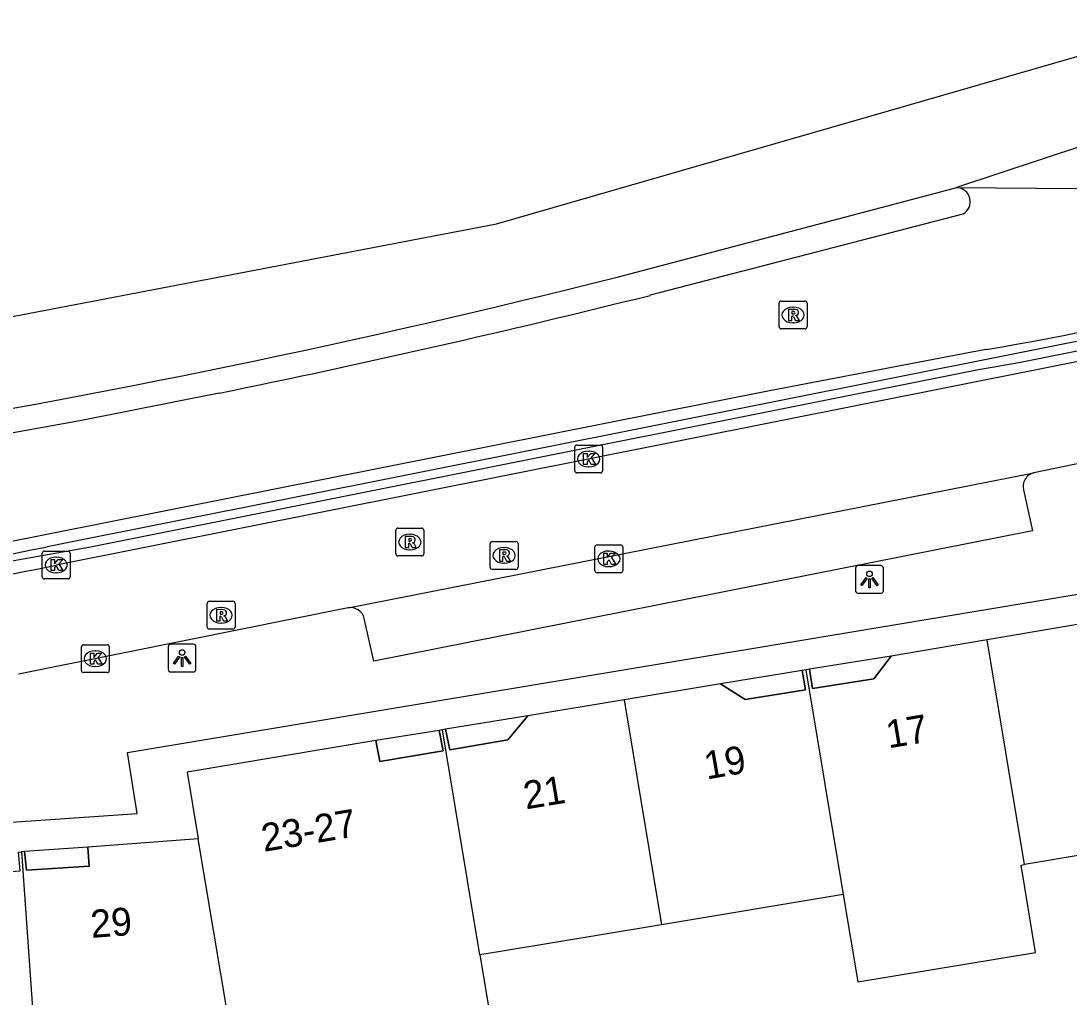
# Model space of a CAD drawing. Extents: x 161696 to 162377, y 380761 to 381673.
# Drawn here: x 162203.66 to 162241.27, y 381597.88 to 381632.93 of the extents above; entities that cross this region are included whole.
import ezdxf

# ---------------------------------------------------------------- set-up
doc = ezdxf.new("R2010")
doc.units = 0
for name, color, linetype in [('IMGEO_Berm_gesloten', 7, 'Continuous'), ('IMGEO_Haag', 7, 'Continuous'), ('IMGEO_Hek', 7, 'Continuous'), ('IMGEO_Kolk', 7, 'Continuous'), ('IMGEO_Lichtpunt', 7, 'Continuous'), ('IMGEO_Pand', 7, 'Continuous'), ('IMGEO_Pand_nummerreeks', 7, 'Continuous'), ('IMGEO_Pand_overbouw', 7, 'Continuous'), ('IMGEO_Rijbaan_lokaal_open', 7, 'Continuous'), ('IMGEO_Rijbaan_regionaal_gesloten', 7, 'Continuous'), ('IMGEO_Rioolput', 7, 'Continuous'), ('IMGEO_Voetpad_open', 7, 'Continuous')]:
    doc.layers.add(name, color=color, linetype=linetype)

msp = doc.modelspace()

# ---------------------------------------------------------------- linework, layer by layer
at = {"layer": 'IMGEO_Berm_gesloten'}
for points in [[(162237.463, 381625.993), (162226.241, 381623.079)], [(162210.766, 381619.564), (162205.774, 381618.574), (162198.181, 381617.203)]]:
    msp.add_lwpolyline(points, dxfattribs=at)
for centre, radius, start, end in [((162237.219, 381626.442), 0.511, 298.5456, 87.8621), ((162134.098, 381992.923), 381.15, 281.60422, 283.98991)]:
    msp.add_arc(centre, radius, start, end, dxfattribs=at)
at = {"layer": 'IMGEO_Haag'}
for points in [[(162238.314, 381621.135), (162238.282, 381621.129), (162230.464, 381619.633), (162198.849, 381613.356)], [(162206.089, 381614.04), (162238.03, 381620.414)]]:
    msp.add_lwpolyline(points, dxfattribs=at)
for centre, radius, start, end in [((162219.856, 381729.59), 110.015, 279.65882, 289.20178), ((162218.579, 381733.1), 114.352, 279.79363, 287.61611), ((162134.871, 382002.018), 394.461, 274.06087, 280.40156)]:
    msp.add_arc(centre, radius, start, end, dxfattribs=at)
at = {"layer": 'IMGEO_Hek'}
msp.add_lwpolyline([(162322.841, 381652.864), (162282.347, 381635.912), (162277.587, 381633.841), (162265.893, 381628.331), (162248.629, 381623.072), (162243.525, 381621.819), (162204.6, 381614.049)], dxfattribs=at)
msp.add_arc((162164.631, 381814.846), 204.736, 276.07376, 281.25766, dxfattribs=at)
at = {"layer": 'IMGEO_Kolk'}
for p, q in [((162223.532, 381616.778), (162223.532, 381617.63)), ((162223.607, 381617.704), (162224.459, 381617.704)), ((162224.02, 381617.484), (162224.045, 381617.484)), ((162224.533, 381617.63), (162224.533, 381616.778)), ((162224.459, 381616.704), (162223.607, 381616.704)), ((162224.043, 381616.924), (162224.018, 381616.924)), ((162224.257, 381613.191), (162224.257, 381614.043)), ((162224.332, 381614.117), (162225.184, 381614.117)), ((162225.258, 381614.043), (162225.258, 381613.191)), ((162204.42, 381612.969), (162204.42, 381613.821)), ((162204.495, 381613.895), (162205.347, 381613.895)), ((162204.908, 381613.675), (162204.933, 381613.675)), ((162205.421, 381613.821), (162205.421, 381612.969)), ((162224.745, 381613.897), (162224.77, 381613.897)), ((162224.768, 381613.337), (162224.743, 381613.337)), ((162205.347, 381612.895), (162204.495, 381612.895)), ((162204.931, 381613.115), (162204.906, 381613.115)), ((162225.184, 381613.117), (162224.332, 381613.117)), ((162205.826, 381609.606), (162205.826, 381610.458)), ((162205.901, 381610.532), (162206.753, 381610.532)), ((162206.314, 381610.312), (162206.339, 381610.312)), ((162206.827, 381610.458), (162206.827, 381609.606)), ((162206.753, 381609.532), (162205.901, 381609.532)), ((162206.337, 381609.752), (162206.312, 381609.752))]:
    msp.add_line(p, q, dxfattribs=at)
for points in [[(162223.532, 381616.778), (162223.532, 381617.63)], [(162223.607, 381617.704), (162224.459, 381617.704)], [(162223.853, 381617.404), (162223.976, 381617.404), (162223.976, 381617.253), (162224.106, 381617.404), (162224.27, 381617.404), (162224.124, 381617.253), (162224.277, 381617.004), (162224.125, 381617.004), (162224.04, 381617.168), (162223.976, 381617.101), (162223.976, 381617.004), (162223.853, 381617.004), (162223.853, 381617.404)], [(162224.533, 381617.63), (162224.533, 381616.778)], [(162224.459, 381616.704), (162223.607, 381616.704)], [(162224.257, 381613.191), (162224.257, 381614.043)], [(162224.332, 381614.117), (162225.184, 381614.117)], [(162225.258, 381614.043), (162225.258, 381613.191)], [(162204.42, 381612.969), (162204.42, 381613.821)], [(162204.495, 381613.895), (162205.347, 381613.895)], [(162205.421, 381613.821), (162205.421, 381612.969)], [(162224.578, 381613.817), (162224.701, 381613.817), (162224.701, 381613.666), (162224.831, 381613.817), (162224.995, 381613.817), (162224.849, 381613.666), (162225.002, 381613.417), (162224.85, 381613.417), (162224.765, 381613.581), (162224.701, 381613.514), (162224.701, 381613.417), (162224.578, 381613.417), (162224.578, 381613.817)], [(162204.741, 381613.595), (162204.864, 381613.595), (162204.864, 381613.444), (162204.994, 381613.595), (162205.158, 381613.595), (162205.012, 381613.444), (162205.165, 381613.195), (162205.013, 381613.195), (162204.928, 381613.359), (162204.864, 381613.292), (162204.864, 381613.195), (162204.741, 381613.195), (162204.741, 381613.595)], [(162205.347, 381612.895), (162204.495, 381612.895)], [(162225.184, 381613.117), (162224.332, 381613.117)], [(162205.826, 381609.606), (162205.826, 381610.458)], [(162205.901, 381610.532), (162206.753, 381610.532)], [(162206.147, 381610.232), (162206.27, 381610.232), (162206.27, 381610.081), (162206.4, 381610.232), (162206.564, 381610.232), (162206.418, 381610.081), (162206.571, 381609.832), (162206.419, 381609.832), (162206.334, 381609.996), (162206.27, 381609.929), (162206.27, 381609.832), (162206.147, 381609.832), (162206.147, 381610.232)], [(162206.827, 381610.458), (162206.827, 381609.606)], [(162206.753, 381609.532), (162205.901, 381609.532)]]:
    msp.add_lwpolyline(points, dxfattribs=at)
for centre, start, end in [((162223.609, 381617.628), 91.552, 178.448), ((162223.609, 381617.628), 91.552, 178.448), ((162224.457, 381617.628), 1.552, 88.448), ((162224.457, 381617.628), 1.552, 88.448), ((162223.609, 381616.78), 181.552, 268.448), ((162223.609, 381616.78), 181.552, 268.448), ((162224.457, 381616.78), 271.552, 358.448), ((162224.457, 381616.78), 271.552, 358.448), ((162224.334, 381614.041), 91.552, 178.448), ((162224.334, 381614.041), 91.552, 178.448), ((162225.182, 381614.041), 1.552, 88.448), ((162225.182, 381614.041), 1.552, 88.448), ((162204.497, 381613.819), 91.552, 178.448), ((162204.497, 381613.819), 91.552, 178.448), ((162205.345, 381613.819), 1.552, 88.448), ((162205.345, 381613.819), 1.552, 88.448), ((162204.497, 381612.971), 181.552, 268.448), ((162204.497, 381612.971), 181.552, 268.448), ((162205.345, 381612.971), 271.552, 358.448), ((162205.345, 381612.971), 271.552, 358.448), ((162224.334, 381613.193), 181.552, 268.448), ((162224.334, 381613.193), 181.552, 268.448), ((162225.182, 381613.193), 271.552, 358.448), ((162225.182, 381613.193), 271.552, 358.448), ((162205.903, 381610.456), 91.552, 178.448), ((162205.903, 381610.456), 91.552, 178.448), ((162206.751, 381610.456), 1.552, 88.448), ((162206.751, 381610.456), 1.552, 88.448), ((162205.903, 381609.608), 181.552, 268.448), ((162205.903, 381609.608), 181.552, 268.448), ((162206.751, 381609.608), 271.552, 358.448), ((162206.751, 381609.608), 271.552, 358.448)]:
    msp.add_arc(centre, 0.0765, start, end, dxfattribs=at)
for centre, major_axis, ratio, start_param, end_param in [((162224.019, 381617.204), (-0.387, 0.002), 0.722429, 4.712389, 7.853982), ((162224.044, 381617.204), (-0.39, 0.002), 0.717154, 1.570796, 4.712389), ((162204.907, 381613.395), (-0.387, 0.002), 0.722429, 4.712389, 7.853982), ((162204.932, 381613.395), (-0.39, 0.002), 0.717154, 1.570796, 4.712389), ((162224.744, 381613.617), (-0.387, 0.002), 0.722429, 4.712389, 7.853982), ((162224.769, 381613.617), (-0.39, 0.002), 0.717154, 1.570796, 4.712389), ((162206.313, 381610.032), (-0.387, 0.002), 0.722429, 4.712389, 7.853982), ((162206.338, 381610.032), (-0.39, 0.002), 0.717154, 1.570796, 4.712389)]:
    msp.add_ellipse(centre, major_axis=major_axis, ratio=ratio, start_param=start_param, end_param=end_param, dxfattribs=at)
at = {"layer": 'IMGEO_Lichtpunt'}
for p, q in [((162233.613, 381613.281), (162233.613, 381612.474)), ((162233.613, 381613.281), (162233.613, 381612.474)), ((162234.515, 381613.376), (162233.707, 381613.376)), ((162234.515, 381613.376), (162233.707, 381613.376)), ((162234.609, 381612.474), (162234.609, 381613.281)), ((162234.609, 381612.474), (162234.609, 381613.281)), ((162233.707, 381612.38), (162234.515, 381612.38)), ((162233.707, 381612.38), (162234.515, 381612.38)), ((162208.942, 381610.458), (162208.942, 381609.651)), ((162208.942, 381610.458), (162208.942, 381609.651)), ((162209.844, 381610.553), (162209.036, 381610.553)), ((162209.844, 381610.553), (162209.036, 381610.553)), ((162209.938, 381609.651), (162209.938, 381610.458)), ((162209.938, 381609.651), (162209.938, 381610.458)), ((162209.036, 381609.557), (162209.844, 381609.557)), ((162209.036, 381609.557), (162209.844, 381609.557))]:
    msp.add_line(p, q, dxfattribs=at)
for points in [[(162233.987, 381612.945), (162234.026, 381612.917), (162233.838, 381612.655), (162233.8, 381612.682), (162233.987, 381612.945)], [(162234.089, 381612.897), (162234.136, 381612.897), (162234.136, 381612.575), (162234.089, 381612.575), (162234.089, 381612.897)], [(162234.199, 381612.917), (162234.237, 381612.944), (162234.424, 381612.682), (162234.385, 381612.654), (162234.199, 381612.917)], [(162209.316, 381610.122), (162209.355, 381610.094), (162209.167, 381609.832), (162209.129, 381609.859), (162209.316, 381610.122)], [(162209.418, 381610.074), (162209.465, 381610.074), (162209.465, 381609.752), (162209.418, 381609.752), (162209.418, 381610.074)], [(162209.528, 381610.094), (162209.566, 381610.121), (162209.753, 381609.859), (162209.714, 381609.831), (162209.528, 381610.094)]]:
    msp.add_lwpolyline(points, dxfattribs=at)
for centre in [(162234.112, 381613.079), (162209.441, 381610.256)]:
    msp.add_circle(centre, 0.0994, dxfattribs=at)
for centre, start, end in [((162233.707, 381613.281), 90, 180), ((162233.707, 381613.281), 90, 180), ((162234.515, 381613.281), 0, 90), ((162234.515, 381613.281), 0, 90), ((162233.707, 381612.474), 180, 270), ((162233.707, 381612.474), 180, 270), ((162234.515, 381612.474), 270, 0), ((162234.515, 381612.474), 270, 360), ((162209.036, 381610.458), 90, 180), ((162209.036, 381610.458), 90, 180), ((162209.844, 381610.458), 0, 90), ((162209.844, 381610.458), 0, 90), ((162209.036, 381609.651), 180, 270), ((162209.036, 381609.651), 180, 270), ((162209.844, 381609.651), 270, 0), ((162209.844, 381609.651), 270, 360)]:
    msp.add_arc(centre, 0.0946, start, end, dxfattribs=at)
at = {"layer": 'IMGEO_Pand'}
for points in [[(162244.831, 381611.795), (162244.73, 381611.776), (162244.859, 381611.108), (162242.629, 381610.735), (162241.779, 381611.291), (162238.332, 381610.707)], [(162238.332, 381610.707), (162234.885, 381610.124), (162234.268, 381609.315), (162232.064, 381608.966), (162231.953, 381609.654), (162231.827, 381609.634)], [(162239.676, 381602.64), (162238.332, 381610.707)], [(162231.827, 381609.634), (162231.701, 381609.613), (162231.821, 381608.92), (162229.648, 381608.57), (162228.763, 381609.125), (162225.304, 381608.551)], [(162231.827, 381609.634), (162233.171, 381601.566)], [(162225.304, 381608.551), (162221.846, 381607.977), (162221.136, 381607.115), (162219.044, 381606.765), (162218.898, 381607.5), (162218.782, 381607.477)], [(162225.304, 381608.551), (162226.649, 381600.48)], [(162218.782, 381607.477), (162218.667, 381607.455), (162218.807, 381606.724), (162216.541, 381606.339), (162216.398, 381607.097), (162209.624, 381605.964), (162210.012, 381603.566)], [(162220.129, 381599.395), (162218.782, 381607.477)], [(162210.012, 381603.566), (162206.057, 381603.265), (162206.109, 381602.587), (162203.85, 381602.435), (162203.788, 381603.108), (162203.68, 381603.098)], [(162211.38, 381595.435), (162210.012, 381603.566)], [(162246.175, 381603.732), (162239.676, 381602.64)], [(162197.111, 381602.638), (162200.599, 381602.878), (162201.295, 381602.245), (162203.634, 381602.411), (162203.572, 381603.088), (162203.68, 381603.098)], [(162203.68, 381603.098), (162204.25, 381594.935)], [(162233.171, 381601.566), (162233.689, 381598.431), (162240.071, 381599.485), (162239.553, 381602.62), (162239.676, 381602.64)], [(162233.171, 381601.566), (162226.649, 381600.48)], [(162226.649, 381600.48), (162220.864, 381599.517), (162220.129, 381599.395)], [(162220.129, 381599.395), (162220.95, 381594.468), (162211.792, 381592.924), (162211.38, 381595.435)]]:
    msp.add_lwpolyline(points, dxfattribs=at)
at = {"layer": 'IMGEO_Pand_overbouw'}
for points in [[(162234.885, 381610.124), (162231.953, 381609.654), (162232.064, 381608.966), (162234.268, 381609.315)], [(162231.701, 381609.613), (162228.763, 381609.125), (162229.648, 381608.57), (162231.821, 381608.92)], [(162218.898, 381607.5), (162219.044, 381606.765), (162221.136, 381607.115), (162221.846, 381607.977)], [(162216.398, 381607.097), (162216.541, 381606.339), (162218.807, 381606.724), (162218.667, 381607.455)], [(162206.057, 381603.265), (162203.788, 381603.108), (162203.85, 381602.435), (162206.109, 381602.587)]]:
    msp.add_lwpolyline(points, close=True, dxfattribs=at)
at = {"layer": 'IMGEO_Rijbaan_lokaal_open'}
for points in [[(162243.589, 381621.102), (162204.921, 381613.395)], [(162243.255, 381617.378), (162240.008, 381616.708)], [(162215.397, 381611.86), (162240.008, 381616.708)], [(162215.397, 381611.86), (162203.563, 381609.48)]]:
    msp.add_lwpolyline(points, dxfattribs=at)
msp.add_arc((162166.746, 381797.495), 188.016, 275.98075, 281.71492, dxfattribs=at)
at = {"layer": 'IMGEO_Rijbaan_regionaal_gesloten'}
for points in [[(162063.15, 381619.837), (162074.116, 381619.171), (162077.215, 381619.065), (162098.302, 381618.344), (162107.339, 381618.035), (162154.804, 381617.417), (162171.554, 381618.035), (162193.595, 381620.448), (162220.727, 381625.642), (162256.04, 381635.842), (162286.818, 381647.837), (162319.065, 381661.433)], [(162320.71, 381658.924), (162294.606, 381647.837), (162272.604, 381638.934), (162257.029, 381633.493), (162237.238, 381626.952)], [(162225.963, 381623.968), (162237.117, 381626.912), (162237.238, 381626.952)], [(162237.238, 381626.952), (162247.287, 381626.871)]]:
    msp.add_lwpolyline(points, dxfattribs=at)
msp.add_arc((162143.782, 381945.462), 331.832, 279.40915, 284.33901, dxfattribs=at)
at = {"layer": 'IMGEO_Rioolput'}
for p, q in [((162230.869, 381621.948), (162230.869, 381622.8)), ((162230.944, 381622.874), (162231.796, 381622.874)), ((162231.357, 381622.654), (162231.382, 381622.654)), ((162231.87, 381622.8), (162231.87, 381621.948)), ((162231.38, 381622.094), (162231.355, 381622.094)), ((162231.796, 381621.874), (162230.944, 381621.874)), ((162217.113, 381613.794), (162217.113, 381614.646)), ((162217.188, 381614.72), (162218.04, 381614.72)), ((162217.601, 381614.5), (162217.626, 381614.5)), ((162218.114, 381614.646), (162218.114, 381613.794)), ((162220.496, 381613.314), (162220.496, 381614.166)), ((162220.571, 381614.24), (162221.423, 381614.24)), ((162220.984, 381614.02), (162221.009, 381614.02)), ((162221.497, 381614.166), (162221.497, 381613.314)), ((162218.04, 381613.72), (162217.188, 381613.72)), ((162217.624, 381613.94), (162217.599, 381613.94)), ((162221.423, 381613.24), (162220.571, 381613.24)), ((162221.007, 381613.46), (162220.982, 381613.46)), ((162210.34, 381611.167), (162210.34, 381612.019)), ((162210.415, 381612.093), (162211.267, 381612.093)), ((162210.828, 381611.873), (162210.853, 381611.873)), ((162211.341, 381612.019), (162211.341, 381611.167)), ((162211.267, 381611.093), (162210.415, 381611.093)), ((162210.851, 381611.313), (162210.826, 381611.313))]:
    msp.add_line(p, q, dxfattribs=at)
for points in [[(162230.869, 381621.948), (162230.869, 381622.8)], [(162230.944, 381622.874), (162231.796, 381622.874)], [(162231.87, 381622.8), (162231.87, 381621.948)], [(162231.458, 381622.572), (162231.206, 381622.574), (162231.206, 381622.174)], [(162231.206, 381622.174), (162231.33, 381622.174), (162231.33, 381622.336), (162231.341, 381622.336)], [(162231.384, 381622.493), (162231.33, 381622.493), (162231.33, 381622.412)], [(162231.33, 381622.412), (162231.382, 381622.412)], [(162231.388, 381622.307), (162231.459, 381622.174), (162231.599, 381622.174), (162231.534, 381622.3)], [(162231.796, 381621.874), (162230.944, 381621.874)], [(162217.113, 381613.794), (162217.113, 381614.646)], [(162217.188, 381614.72), (162218.04, 381614.72)], [(162217.702, 381614.418), (162217.45, 381614.42), (162217.45, 381614.02)], [(162218.114, 381614.646), (162218.114, 381613.794)], [(162217.45, 381614.02), (162217.574, 381614.02), (162217.574, 381614.182), (162217.585, 381614.182)], [(162217.628, 381614.339), (162217.574, 381614.339), (162217.574, 381614.258)], [(162217.574, 381614.258), (162217.626, 381614.258)], [(162217.632, 381614.153), (162217.703, 381614.02), (162217.843, 381614.02), (162217.778, 381614.146)], [(162220.496, 381613.314), (162220.496, 381614.166)], [(162220.571, 381614.24), (162221.423, 381614.24)], [(162221.497, 381614.166), (162221.497, 381613.314)], [(162218.04, 381613.72), (162217.188, 381613.72)], [(162221.085, 381613.938), (162220.833, 381613.94), (162220.833, 381613.54)], [(162220.833, 381613.54), (162220.957, 381613.54), (162220.957, 381613.702), (162220.968, 381613.702)], [(162221.011, 381613.859), (162220.957, 381613.859), (162220.957, 381613.778)], [(162220.957, 381613.778), (162221.009, 381613.778)], [(162221.015, 381613.673), (162221.086, 381613.54), (162221.226, 381613.54), (162221.161, 381613.666)], [(162221.423, 381613.24), (162220.571, 381613.24)], [(162210.34, 381611.167), (162210.34, 381612.019)], [(162210.415, 381612.093), (162211.267, 381612.093)], [(162210.929, 381611.791), (162210.677, 381611.793), (162210.677, 381611.393)], [(162211.341, 381612.019), (162211.341, 381611.167)], [(162210.677, 381611.393), (162210.801, 381611.393), (162210.801, 381611.555), (162210.812, 381611.555)], [(162210.855, 381611.712), (162210.801, 381611.712), (162210.801, 381611.631)], [(162210.801, 381611.631), (162210.853, 381611.631)], [(162210.859, 381611.526), (162210.93, 381611.393), (162211.07, 381611.393), (162211.005, 381611.519)], [(162211.267, 381611.093), (162210.415, 381611.093)]]:
    msp.add_lwpolyline(points, dxfattribs=at)
for centre, radius, start, end in [((162230.946, 381622.798), 0.0765, 91.552, 178.448), ((162230.946, 381622.798), 0.0765, 91.552, 178.448), ((162231.794, 381622.798), 0.0765, 1.552, 88.448), ((162231.794, 381622.798), 0.0765, 1.552, 88.448), ((162231.34, 381622.283), 0.0533, 26.0293, 88.6989), ((162231.366, 381622.601), 0.19, 274.7715, 282.9687), ((162231.39, 381622.397), 0.0964, 77.0061, 93.1865), ((162231.404, 381622.454), 0.0378, 276.6634, 79.6772), ((162231.457, 381622.462), 0.109, 350.3612, 89.416), ((162231.455, 381622.462), 0.112, 277.5842, 350.9817), ((162231.439, 381622.247), 0.108, 29.5134, 73.7905), ((162230.946, 381621.95), 0.0765, 181.552, 268.448), ((162230.946, 381621.95), 0.0765, 181.552, 268.448), ((162231.794, 381621.95), 0.0765, 271.552, 358.448), ((162231.794, 381621.95), 0.0765, 271.552, 358.448), ((162217.19, 381614.644), 0.0765, 91.552, 178.448), ((162217.19, 381614.644), 0.0765, 91.552, 178.448), ((162217.701, 381614.308), 0.109, 350.3612, 89.416), ((162218.038, 381614.644), 0.0765, 1.552, 88.448), ((162218.038, 381614.644), 0.0765, 1.552, 88.448), ((162217.584, 381614.129), 0.0533, 26.0293, 88.6989), ((162217.61, 381614.447), 0.19, 274.7715, 282.9687), ((162217.634, 381614.243), 0.0964, 77.0061, 93.1865), ((162217.648, 381614.3), 0.0378, 276.6634, 79.6772), ((162217.699, 381614.308), 0.112, 277.5842, 350.9817), ((162217.683, 381614.093), 0.108, 29.5134, 73.7905), ((162220.573, 381614.164), 0.0765, 91.552, 178.448), ((162220.573, 381614.164), 0.0765, 91.552, 178.448), ((162221.421, 381614.164), 0.0765, 1.552, 88.448), ((162221.421, 381614.164), 0.0765, 1.552, 88.448), ((162217.19, 381613.796), 0.0765, 181.552, 268.448), ((162217.19, 381613.796), 0.0765, 181.552, 268.448), ((162218.038, 381613.796), 0.0765, 271.552, 358.448), ((162218.038, 381613.796), 0.0765, 271.552, 358.448), ((162220.967, 381613.649), 0.0533, 26.0293, 88.6989), ((162220.993, 381613.967), 0.19, 274.7715, 282.9687), ((162221.017, 381613.763), 0.0964, 77.0061, 93.1865), ((162221.031, 381613.82), 0.0378, 276.6634, 79.6772), ((162221.084, 381613.828), 0.109, 350.3612, 89.416), ((162221.082, 381613.828), 0.112, 277.5842, 350.9817), ((162221.066, 381613.613), 0.108, 29.5134, 73.7905), ((162220.573, 381613.316), 0.0765, 181.552, 268.448), ((162220.573, 381613.316), 0.0765, 181.552, 268.448), ((162221.421, 381613.316), 0.0765, 271.552, 358.448), ((162221.421, 381613.316), 0.0765, 271.552, 358.448), ((162210.417, 381612.017), 0.0765, 91.552, 178.448), ((162210.417, 381612.017), 0.0765, 91.552, 178.448), ((162210.928, 381611.681), 0.109, 350.3612, 89.416), ((162211.265, 381612.017), 0.0765, 1.552, 88.448), ((162211.265, 381612.017), 0.0765, 1.552, 88.448), ((162210.811, 381611.502), 0.0533, 26.0293, 88.6989), ((162210.837, 381611.82), 0.19, 274.7715, 282.9687), ((162210.861, 381611.616), 0.0964, 77.0061, 93.1865), ((162210.875, 381611.673), 0.0378, 276.6634, 79.6772), ((162210.926, 381611.681), 0.112, 277.5842, 350.9817), ((162210.91, 381611.466), 0.108, 29.5134, 73.7905), ((162210.417, 381611.169), 0.0765, 181.552, 268.448), ((162210.417, 381611.169), 0.0765, 181.552, 268.448), ((162211.265, 381611.169), 0.0765, 271.552, 358.448), ((162211.265, 381611.169), 0.0765, 271.552, 358.448)]:
    msp.add_arc(centre, radius, start, end, dxfattribs=at)
for centre, major_axis, ratio, start_param, end_param in [((162231.356, 381622.374), (-0.387, 0.002), 0.722429, 4.712389, 7.853982), ((162231.381, 381622.374), (-0.39, 0.002), 0.717154, 1.570796, 4.712389), ((162217.6, 381614.22), (-0.387, 0.002), 0.722429, 4.712389, 7.853982), ((162217.625, 381614.22), (-0.39, 0.002), 0.717154, 1.570796, 4.712389), ((162220.983, 381613.74), (-0.387, 0.002), 0.722429, 4.712389, 7.853982), ((162221.008, 381613.74), (-0.39, 0.002), 0.717154, 1.570796, 4.712389), ((162210.827, 381611.593), (-0.387, 0.002), 0.722429, 4.712389, 7.853982), ((162210.852, 381611.593), (-0.39, 0.002), 0.717154, 1.570796, 4.712389)]:
    msp.add_ellipse(centre, major_axis=major_axis, ratio=ratio, start_param=start_param, end_param=end_param, dxfattribs=at)
at = {"layer": 'IMGEO_Voetpad_open'}
for points in [[(162239.645, 381616.09), (162239.965, 381614.618), (162216.327, 381609.947), (162215.977, 381611.474)], [(162170.69, 381600.825), (162170.605, 381601.901), (162207.829, 381604.479), (162207.486, 381606.661), (162250.773, 381613.887)]]:
    msp.add_lwpolyline(points, dxfattribs=at)
for centre, radius, start, end in [((162240.127, 381616.223), 0.5, 103.7316, 195.4102), ((162215.482, 381611.36), 0.508, 13.0204, 99.6907)]:
    msp.add_arc(centre, radius, start, end, dxfattribs=at)

# ---------------------------------------------------------------- texts
at = {"layer": 'IMGEO_Pand_nummerreeks'}
for s, rotation, p in [('17', 9.534, (162234.795, 381606.811)), ('19', 9.887, (162228.269, 381605.693)), ('21', 9.4996, (162221.78, 381604.619)), ('23-27', 9.5054, (162212.375, 381603.097)), ('29', 4.2615, (162206.188, 381600.006))]:
    msp.add_text(s, height=1, rotation=rotation, dxfattribs=at).set_placement(p)

doc.saveas('drawing.dxf')
